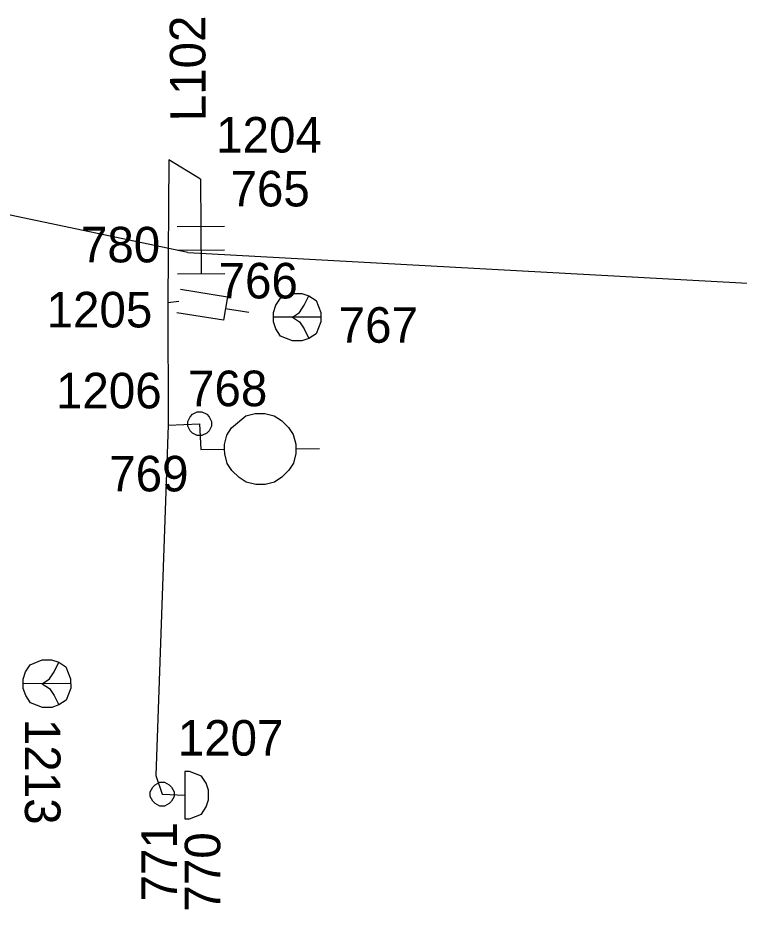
# Model space of a CAD drawing. Extents: x -535557 to -534097, y -1142175 to -1136716.
# Drawn here: x -534459.04 to -534443.81, y -1140875.37 to -1140856.57 of the extents above; entities that cross this region are included whole.
import ezdxf

# ---------------------------------------------------------------- set-up
doc = ezdxf.new("R2010")
doc.units = 0
doc.layers.add('Default', color=7, linetype='Continuous')
doc.layers.add('SS_SZDC', color=7, linetype='Continuous')

# ---------------------------------------------------------------- blocks, each defined once
blk = doc.blocks.new('POINT_DISPLAY')
at = {"layer": 'Default'}
blk.add_line((0, 0), (0, 0), dxfattribs=at)

msp = doc.modelspace()

# ---------------------------------------------------------------- linework, layer by layer
at = {"layer": 'SS_SZDC'}
for p, q in [((-534455.85, -1140859.559), (-534455.869, -1140862.569)), ((-534455.18, -1140859.969), (-534455.85, -1140859.559)), ((-534455.18, -1140859.969), (-534455.166, -1140861.969)), ((-534455.449, -1140861.52), (-534460.18, -1140860.52)), ((-534454.673, -1140860.966), (-534455.673, -1140860.973)), ((-534454.67, -1140861.466), (-534455.67, -1140861.473)), ((-534455.449, -1140861.52), (-534438.819, -1140862.43)), ((-534454.666, -1140861.966), (-534455.666, -1140861.973)), ((-534455.6, -1140862.293), (-534454.613, -1140862.449)), ((-534453.49, -1140862.479), (-534453.24, -1140862.379)), ((-534453.24, -1140862.379), (-534453.04, -1140862.379)), ((-534453.04, -1140862.379), (-534452.89, -1140862.429)), ((-534455.869, -1140862.569), (-534455.64, -1140862.54)), ((-534455.869, -1140862.569), (-534455.859, -1140865.159)), ((-534454.613, -1140862.449), (-534454.691, -1140862.943)), ((-534453.59, -1140862.629), (-534453.49, -1140862.479)), ((-534452.99, -1140862.629), (-534452.89, -1140862.429)), ((-534452.89, -1140862.429), (-534452.74, -1140862.529)), ((-534452.74, -1140862.529), (-534452.64, -1140862.779)), ((-534454.652, -1140862.696), (-534454.158, -1140862.774)), ((-534453.64, -1140862.779), (-534453.59, -1140862.629)), ((-534453.09, -1140862.779), (-534452.99, -1140862.629)), ((-534454.691, -1140862.943), (-534455.679, -1140862.786)), ((-534453.64, -1140862.979), (-534453.64, -1140862.779)), ((-534452.64, -1140862.879), (-534453.64, -1140862.879)), ((-534453.24, -1140862.879), (-534453.09, -1140862.779)), ((-534453.24, -1140862.879), (-534453.09, -1140862.979)), ((-534452.64, -1140862.779), (-534452.64, -1140862.979)), ((-534453.59, -1140863.129), (-534453.64, -1140862.979)), ((-534453.49, -1140863.279), (-534453.59, -1140863.129)), ((-534453.09, -1140862.979), (-534452.99, -1140863.129)), ((-534452.99, -1140863.129), (-534452.89, -1140863.329)), ((-534452.64, -1140862.979), (-534452.74, -1140863.229)), ((-534453.24, -1140863.379), (-534453.49, -1140863.279)), ((-534452.89, -1140863.329), (-534453.04, -1140863.379)), ((-534452.74, -1140863.229), (-534452.89, -1140863.329)), ((-534453.04, -1140863.379), (-534453.24, -1140863.379)), ((-534455.449, -1140865.079), (-534455.399, -1140864.979)), ((-534455.399, -1140864.979), (-534455.349, -1140864.929)), ((-534455.349, -1140864.929), (-534455.249, -1140864.879)), ((-534455.249, -1140864.879), (-534455.149, -1140864.879)), ((-534455.149, -1140864.879), (-534455.049, -1140864.929)), ((-534455.049, -1140864.929), (-534454.999, -1140864.979)), ((-534454.999, -1140864.979), (-534454.949, -1140865.079)), ((-534454.522, -1140865.215), (-534454.224, -1140864.963)), ((-534454.224, -1140864.963), (-534454.024, -1140864.912)), ((-534454.024, -1140864.912), (-534453.824, -1140864.911)), ((-534453.824, -1140864.911), (-534453.624, -1140864.959)), ((-534453.624, -1140864.959), (-534453.473, -1140865.058)), ((-534455.859, -1140865.159), (-534456.119, -1140872.549)), ((-534455.859, -1140865.159), (-534455.199, -1140865.129)), ((-534455.449, -1140865.179), (-534455.449, -1140865.079)), ((-534455.399, -1140865.279), (-534455.449, -1140865.179)), ((-534455.199, -1140865.129), (-534455.17, -1140865.67)), ((-534454.949, -1140865.179), (-534454.999, -1140865.279)), ((-534454.949, -1140865.079), (-534454.949, -1140865.179)), ((-534453.473, -1140865.058), (-534453.322, -1140865.207)), ((-534453.322, -1140865.207), (-534453.222, -1140865.357)), ((-534455.349, -1140865.329), (-534455.399, -1140865.279)), ((-534455.249, -1140865.379), (-534455.349, -1140865.329)), ((-534455.149, -1140865.379), (-534455.249, -1140865.379)), ((-534455.049, -1140865.329), (-534455.149, -1140865.379)), ((-534454.999, -1140865.279), (-534455.049, -1140865.329)), ((-534454.67, -1140865.566), (-534454.621, -1140865.366)), ((-534454.621, -1140865.366), (-534454.522, -1140865.215)), ((-534453.222, -1140865.357), (-534453.17, -1140865.556)), ((-534454.67, -1140865.666), (-534454.67, -1140865.566)), ((-534453.17, -1140865.556), (-534453.169, -1140865.756)), ((-534455.17, -1140865.67), (-534454.67, -1140865.666)), ((-534454.669, -1140865.766), (-534454.67, -1140865.666)), ((-534454.618, -1140865.966), (-534454.669, -1140865.766)), ((-534453.169, -1140865.756), (-534453.218, -1140865.957)), ((-534453.17, -1140865.656), (-534452.67, -1140865.653)), ((-534453.218, -1140865.957), (-534453.317, -1140866.107)), ((-534454.517, -1140866.115), (-534454.618, -1140865.966)), ((-534454.366, -1140866.264), (-534454.517, -1140866.115)), ((-534453.317, -1140866.107), (-534453.466, -1140866.258)), ((-534454.215, -1140866.363), (-534454.366, -1140866.264)), ((-534453.466, -1140866.258), (-534453.615, -1140866.359)), ((-534454.015, -1140866.412), (-534454.215, -1140866.363)), ((-534453.815, -1140866.411), (-534454.015, -1140866.412)), ((-534453.615, -1140866.359), (-534453.815, -1140866.411)), ((-534458.871, -1140870.362), (-534458.772, -1140870.212)), ((-534458.772, -1140870.212), (-534458.523, -1140870.11)), ((-534458.523, -1140870.11), (-534458.323, -1140870.109)), ((-534458.323, -1140870.109), (-534458.172, -1140870.158)), ((-534458.271, -1140870.359), (-534458.172, -1140870.158)), ((-534458.172, -1140870.158), (-534458.022, -1140870.257)), ((-534458.022, -1140870.257), (-534457.92, -1140870.506)), ((-534458.92, -1140870.513), (-534458.871, -1140870.362)), ((-534458.37, -1140870.509), (-534458.271, -1140870.359)), ((-534458.919, -1140870.713), (-534458.92, -1140870.513)), ((-534457.92, -1140870.606), (-534458.919, -1140870.613)), ((-534458.519, -1140870.61), (-534458.37, -1140870.509)), ((-534458.519, -1140870.61), (-534458.369, -1140870.709)), ((-534457.92, -1140870.506), (-534457.919, -1140870.706)), ((-534458.868, -1140870.862), (-534458.919, -1140870.713)), ((-534458.369, -1140870.709), (-534458.268, -1140870.859)), ((-534457.919, -1140870.706), (-534458.017, -1140870.957)), ((-534458.767, -1140871.012), (-534458.868, -1140870.862)), ((-534458.516, -1140871.11), (-534458.767, -1140871.012)), ((-534458.268, -1140870.859), (-534458.167, -1140871.058)), ((-534458.017, -1140870.957), (-534458.167, -1140871.058)), ((-534458.316, -1140871.109), (-534458.516, -1140871.11)), ((-534458.167, -1140871.058), (-534458.316, -1140871.109)), ((-534455.41, -1140872.459), (-534455.51, -1140872.459)), ((-534455.51, -1140872.459), (-534455.51, -1140873.459)), ((-534455.16, -1140872.559), (-534455.41, -1140872.459)), ((-534456.139, -1140872.74), (-534456.039, -1140872.69)), ((-534456.119, -1140872.549), (-534455.989, -1140872.94)), ((-534456.039, -1140872.69), (-534455.939, -1140872.69)), ((-534455.939, -1140872.69), (-534455.839, -1140872.74)), ((-534455.06, -1140872.709), (-534455.16, -1140872.559)), ((-534455.01, -1140872.859), (-534455.06, -1140872.709)), ((-534456.239, -1140872.89), (-534456.189, -1140872.79)), ((-534456.239, -1140872.99), (-534456.239, -1140872.89)), ((-534456.189, -1140872.79), (-534456.139, -1140872.74)), ((-534455.839, -1140872.74), (-534455.789, -1140872.79)), ((-534455.789, -1140872.79), (-534455.739, -1140872.89)), ((-534455.739, -1140872.89), (-534455.739, -1140872.99)), ((-534455.01, -1140873.059), (-534455.01, -1140872.859)), ((-534456.189, -1140873.09), (-534456.239, -1140872.99)), ((-534456.139, -1140873.14), (-534456.189, -1140873.09)), ((-534455.989, -1140872.94), (-534455.51, -1140872.959)), ((-534455.789, -1140873.09), (-534455.839, -1140873.14)), ((-534455.739, -1140872.99), (-534455.789, -1140873.09)), ((-534455.06, -1140873.209), (-534455.01, -1140873.059)), ((-534456.039, -1140873.19), (-534456.139, -1140873.14)), ((-534455.939, -1140873.19), (-534456.039, -1140873.19)), ((-534455.839, -1140873.14), (-534455.939, -1140873.19)), ((-534455.16, -1140873.359), (-534455.06, -1140873.209)), ((-534455.51, -1140873.459), (-534455.41, -1140873.459)), ((-534455.41, -1140873.459), (-534455.16, -1140873.359))]:
    msp.add_line(p, q, dxfattribs=at)

# ---------------------------------------------------------------- block references
for p in [(-534455.85, -1140859.559), (-534455.18, -1140859.969), (-534455.449, -1140861.52), (-534455.869, -1140862.569), (-534455.64, -1140862.54), (-534453.14, -1140862.879), (-534455.859, -1140865.159), (-534455.199, -1140865.129), (-534455.199, -1140865.129), (-534455.17, -1140865.67), (-534458.42, -1140870.61), (-534456.119, -1140872.549), (-534455.989, -1140872.94), (-534455.989, -1140872.94), (-534455.51, -1140872.959)]:
    msp.add_blockref('POINT_DISPLAY', p, dxfattribs=at)

# ---------------------------------------------------------------- texts
for s, rotation, p in [('L102', 90.3756, (-534455.067, -1140858.748)), ('1213', 270, (-534458.886, -1140871.351)), ('771', 90, (-534455.678, -1140875.202)), ('770', 90, (-534454.762, -1140875.417))]:
    msp.add_text(s, height=0.75, rotation=rotation, dxfattribs=at).set_placement(p)
for s, p in [('1204', (-534454.85, -1140859.409)), ('765', (-534454.546, -1140860.545)), ('780', (-534457.703, -1140861.725)), ('766', (-534454.798, -1140862.486)), ('1205', (-534458.428, -1140863.097)), ('767', (-534452.264, -1140863.42)), ('1206', (-534458.23, -1140864.804)), ('768', (-534455.443, -1140864.758)), ('769', (-534457.106, -1140866.555)), ('1207', (-534455.66, -1140872.128))]:
    msp.add_text(s, height=0.75, dxfattribs=at).set_placement(p)

doc.saveas('drawing.dxf')
